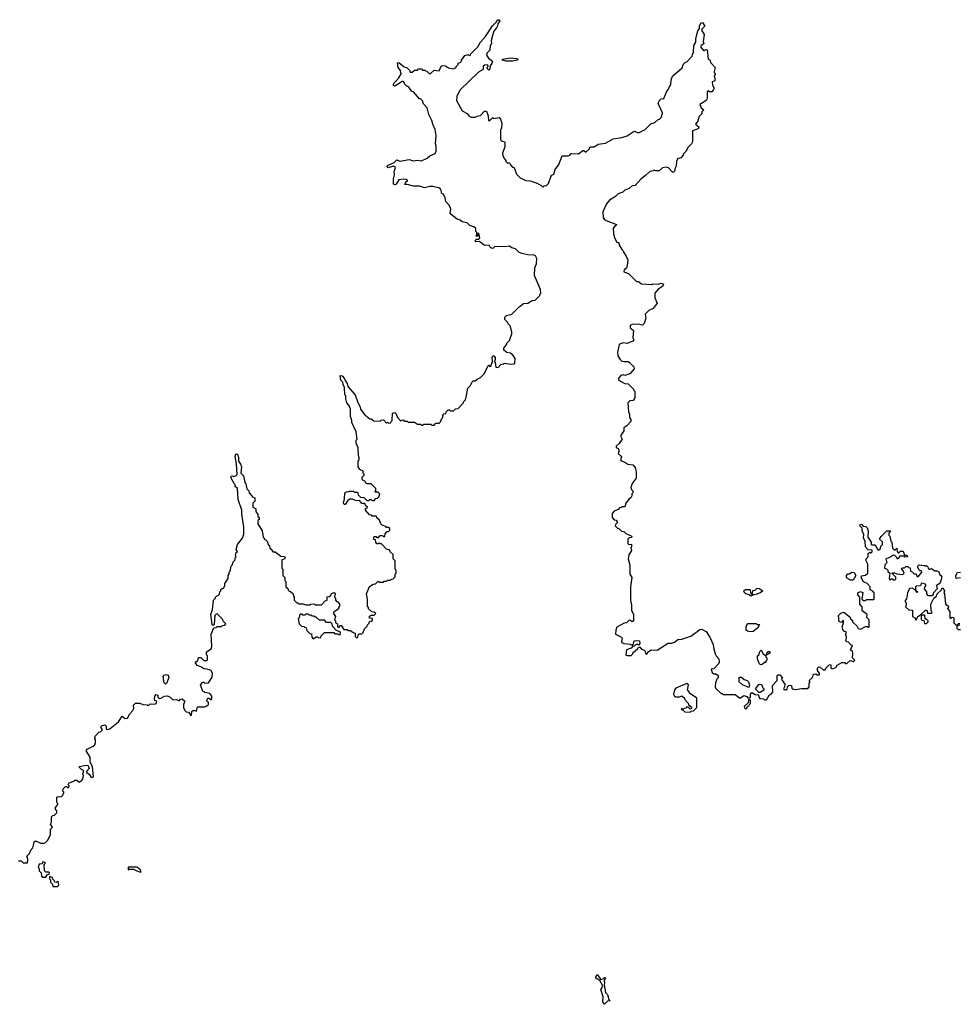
# Model space of a CAD drawing. Extents: x 2494118 to 2687960, y 757339 to 915227.
# Tile 303 of 364: x 2630442 to 2639543, y 865080 to 874618. Entities that reach past the tile are written whole.
import ezdxf

# ---------------------------------------------------------------- set-up
doc = ezdxf.new("R2010")
doc.units = 0

msp = doc.modelspace()

# ---------------------------------------------------------------- linework, layer by layer
at = {"layer": '0CON20XD'}
for points in [[(2633671.7, 868681.7), (2633690, 868675), (2633691.7, 868641.7), (2633705, 868630), (2633718.3, 868631.7), (2633721.7, 868658.3), (2633731.7, 868668.3), (2633755, 868670), (2633768.3, 868681.7), (2633781.7, 868718.3), (2633808.3, 868741.7), (2633810, 868755), (2633828.3, 868771.7), (2633831.7, 868788.3), (2633845, 868790), (2633858.3, 868801.7), (2633858.3, 868818.3), (2633831.7, 868821.7), (2633831.7, 868838.3), (2633845, 868850), (2633875, 868850), (2633890, 868865), (2633875, 868880), (2633851.7, 868881.7), (2633821.7, 868911.7), (2633820, 868925), (2633810, 868935), (2633810, 869005), (2633800, 869055), (2633831.7, 869128.3), (2633865, 869150), (2633888.3, 869151.7), (2633915, 869180), (2633925, 869170), (2633965, 869170), (2633971.7, 869178.3), (2633995, 869180), (2634005, 869190), (2634035, 869190), (2634041.7, 869198.3), (2634058.3, 869201.7), (2634078.3, 869221.7), (2634080, 869245), (2634090, 869255), (2634090, 869285), (2634080, 869295), (2634080, 869375), (2634060, 869395), (2634058.3, 869438.3), (2634031.7, 869461.7), (2634028.3, 869478.3), (2633995, 869490), (2633945, 869540), (2633935, 869540), (2633925, 869550), (2633915, 869540), (2633901.7, 869541.7), (2633890, 869555), (2633888.3, 869578.3), (2633870, 869585), (2633875, 869610), (2633895, 869610), (2633901.7, 869601.7), (2633915, 869600), (2633935, 869620), (2633955, 869620), (2633965, 869610), (2633978.3, 869611.7), (2633981.7, 869638.3), (2634001.7, 869658.3), (2634015, 869660), (2634028.3, 869671.7), (2634028.3, 869688.3), (2634015, 869700), (2633995, 869700), (2633988.3, 869708.3), (2633951.7, 869721.7), (2633940, 869735), (2633928.3, 869768.3), (2633901.7, 869791.7), (2633898.3, 869808.3), (2633855, 869810), (2633848.3, 869818.3), (2633831.7, 869821.7), (2633790, 869865), (2633791.7, 869878.3), (2633810, 869895), (2633791.7, 869911.7), (2633785, 869930), (2633755, 869930), (2633737, 869957), (2633695, 869960), (2633665, 869972.5), (2633638.3, 869971.7), (2633620.7, 869959.3), (2633595, 869920), (2633585, 869920), (2633577.5, 869935), (2633587.5, 869975), (2633590, 870035), (2633612.5, 870047.5), (2633625, 870042.5), (2633635, 870050), (2633675, 870050), (2633685, 870040), (2633715, 870040), (2633720, 870015), (2633741.7, 869991.7), (2633775, 869990), (2633805, 869960), (2633825, 869960), (2633835, 869970), (2633845, 869970), (2633855, 869960), (2633875, 869960), (2633891.7, 869978.3), (2633908.3, 869981.7), (2633920, 869995), (2633930, 870025), (2633915, 870040), (2633881.7, 870041.7), (2633890, 870055), (2633890, 870075), (2633845, 870120), (2633805, 870120), (2633798.3, 870128.3), (2633790, 870135), (2633788.3, 870148.3), (2633771.7, 870151.7), (2633760, 870165), (2633760, 870185), (2633780, 870205), (2633780, 870215), (2633770, 870225), (2633770, 870245), (2633735, 870260), (2633720, 870285), (2633720, 870345), (2633730, 870355), (2633730, 870375), (2633722.5, 870395), (2633721.7, 870471.7), (2633700, 870515), (2633700, 870545), (2633710, 870555), (2633702.5, 870625), (2633660, 870715), (2633660, 870735), (2633647.5, 870775), (2633647.5, 870845), (2633630, 870885), (2633610, 870905), (2633600, 870945), (2633600, 870975), (2633592.5, 870985), (2633587.5, 871055), (2633573.6, 871083.6), (2633572.5, 871105), (2633552.5, 871125), (2633545, 871170), (2633565, 871167.5), (2633586.1, 871146.1), (2633593, 871123), (2633612.5, 871095), (2633620, 871065), (2633690, 870985), (2633718.3, 870908.3), (2633737.5, 870875), (2633742.5, 870845), (2633785, 870790), (2633835, 870750), (2633845, 870750), (2633873, 870733), (2633935, 870730), (2633943, 870737), (2633965, 870740), (2633995, 870710), (2634005, 870720), (2634015, 870710), (2634038.3, 870711.7), (2634040, 870725), (2634050, 870735), (2634053, 870807), (2634075, 870812.5), (2634088.8, 870798.8), (2634100, 870765), (2634135, 870730), (2634141.7, 870738.3), (2634155, 870740), (2634165, 870730), (2634195, 870730), (2634205, 870720), (2634265, 870720), (2634295, 870700), (2634325, 870700), (2634335, 870690), (2634345, 870690), (2634355, 870700), (2634425, 870700), (2634435, 870690), (2634455, 870690), (2634471.7, 870708.3), (2634505, 870710), (2634518.3, 870721.7), (2634530, 870755), (2634540, 870765), (2634540, 870785), (2634551.7, 870798.3), (2634568.3, 870801.7), (2634571.7, 870818.3), (2634591.7, 870838.3), (2634605, 870840), (2634615, 870830), (2634645, 870830), (2634661.7, 870848.3), (2634688.3, 870851.7), (2634740, 870905), (2634740, 870915), (2634760, 870935), (2634768.3, 870978.3), (2634783, 871047), (2634810, 871075), (2634825, 871110), (2634835, 871120), (2634855, 871120), (2634873, 871137), (2634905, 871150), (2634945, 871190), (2634975, 871260), (2634985, 871270), (2634991.7, 871261.7), (2635005, 871260), (2635022.5, 871305), (2635017.5, 871345), (2635025, 871360), (2635035, 871362.5), (2635046.7, 871345), (2635047.5, 871325), (2635040, 871305), (2635047, 871297), (2635055, 871252.5), (2635075, 871250), (2635101.7, 871278.3), (2635127, 871283), (2635138.3, 871291.7), (2635195, 871280), (2635227, 871283), (2635238.3, 871291.7), (2635242.5, 871335), (2635222.5, 871365), (2635195, 871386.7), (2635160, 871395), (2635130, 871415), (2635130, 871435), (2635160, 871475), (2635160, 871485), (2635185, 871510), (2635210, 871575), (2635210, 871595), (2635191.7, 871651.7), (2635173, 871673), (2635170, 871685), (2635140, 871715), (2635140, 871735), (2635158.3, 871751.7), (2635210, 871765), (2635280, 871835), (2635323, 871867), (2635365, 871872.5), (2635405, 871897.5), (2635435, 871900), (2635480, 871945), (2635480, 871955), (2635490, 871965), (2635487.5, 872005), (2635428.3, 872138.3), (2635432.5, 872215), (2635446.4, 872253.6), (2635450, 872305), (2635439.3, 872329.3), (2635425, 872337.5), (2635365, 872340), (2635305, 872352.5), (2635277, 872367), (2635245, 872397.5), (2635208.3, 872408.3), (2635185, 872422.5), (2635145, 872417.5), (2635045, 872420), (2635025, 872402.5), (2635005, 872407.5), (2634997, 872417), (2634990, 872435), (2634945, 872431.2), (2634895, 872470), (2634860, 872465), (2634850, 872475), (2634865, 872490), (2634888.3, 872491.7), (2634900, 872505), (2634888.3, 872548.3), (2634880, 872545), (2634878.3, 872521.7), (2634865, 872520), (2634860, 872525), (2634870, 872535), (2634870, 872555), (2634860, 872565), (2634860, 872595), (2634841.7, 872611.7), (2634803, 872623), (2634775, 872650), (2634728.3, 872658.3), (2634710, 872675), (2634680, 872685), (2634621.7, 872731.7), (2634612.5, 872745), (2634617, 872787), (2634600, 872825), (2634570, 872855), (2634560, 872905), (2634550, 872915), (2634550, 872925), (2634530, 872935), (2634521.7, 872971.7), (2634510, 872985), (2634445, 873001.2), (2634415, 873001.2), (2634362.5, 872987.5), (2634315, 873003.8), (2634256.4, 873006.4), (2634195, 873022.5), (2634172.5, 873022.5), (2634181.7, 873048.3), (2634200, 873055), (2634185, 873070), (2634155, 873072.5), (2634115, 873066.2), (2634090, 873025), (2634075, 873019.2), (2634062.5, 873025), (2634063.5, 873076.5), (2634072.5, 873115), (2634068, 873145), (2634082.9, 873185), (2634061.1, 873198.9), (2634012.5, 873182.5), (2634000, 873195), (2634004.1, 873205.9), (2634070, 873235), (2634095, 873260), (2634125, 873247.5), (2634215, 873262.5), (2634255, 873251.2), (2634295, 873257.5), (2634335, 873250), (2634390, 873275), (2634415, 873300), (2634465, 873322.5), (2634477.5, 873345), (2634476.7, 873395), (2634470, 873415), (2634477.5, 873495), (2634466.7, 873555), (2634442.5, 873605), (2634435, 873640), (2634405, 873700), (2634387.5, 873765), (2634350, 873805), (2634348.3, 873828.3), (2634325, 873850), (2634315, 873850), (2634255, 873920), (2634241.7, 873921.7), (2634215, 873960), (2634205, 873970), (2634195, 873970), (2634170, 873995), (2634170, 874005), (2634158.3, 874018.3), (2634145, 874020), (2634077.1, 873972.9), (2634061.3, 873981.3), (2634062.7, 873997.3), (2634115.8, 874054.2), (2634138.3, 874091.7), (2634131.2, 874125), (2634108.8, 874155), (2634100.7, 874199.3), (2634115, 874202.5), (2634165, 874160), (2634195, 874150), (2634218.3, 874128.3), (2634225, 874110), (2634245, 874110), (2634265, 874130), (2634295, 874130), (2634305, 874140), (2634335, 874140), (2634345, 874130), (2634365, 874130), (2634371.7, 874121.7), (2634385, 874120), (2634415, 874090), (2634455, 874130), (2634505, 874122.5), (2634523.3, 874166.7), (2634535, 874172.5), (2634565, 874170), (2634595, 874150), (2634645, 874140), (2634670, 874155), (2634670, 874165), (2634690, 874185), (2634690, 874195), (2634708.3, 874201.7), (2634720, 874215), (2634720, 874225), (2634755, 874270), (2634785, 874280), (2634795, 874270), (2634810, 874275), (2634811.7, 874288.3), (2634880, 874355), (2634905, 874400), (2634955, 874453.3), (2635022.1, 874557.9), (2635057.7, 874592.3), (2635070, 874615), (2635085, 874617.5), (2635091.2, 874605), (2635072.5, 874577.5), (2635069.3, 874559.3)], [(2635069.3, 874559.3), (2635061.2, 874538.8), (2635035, 874507.5), (2635020, 874465), (2635010, 874415), (2635011.7, 874388.3), (2635000, 874365), (2634997, 874323), (2634970, 874295), (2634962.5, 874275), (2634983.6, 874243.6), (2635020, 874215), (2635016.7, 874193.3), (2634998.3, 874171.7), (2634995, 874140), (2634985, 874130), (2634970, 874145), (2634970, 874155), (2634980, 874165), (2634975, 874180), (2634943, 874177), (2634931.7, 874168.3), (2634930, 874135), (2634885, 874110), (2634703.6, 873936.4), (2634677.5, 873875), (2634673.6, 873833.6), (2634727.5, 873735), (2634775, 873707.5), (2634795, 873682.5), (2634815, 873672.5), (2634855, 873672.5), (2634883, 873687), (2634905, 873690), (2634945, 873730), (2634965, 873730), (2634980, 873685), (2634981.7, 873641.7), (2634995, 873640), (2635025, 873670), (2635035, 873660), (2635085, 873670), (2635100, 873655), (2635112.5, 873615), (2635110, 873565), (2635100, 873555), (2635100, 873455), (2635111.7, 873441.7), (2635140, 873435), (2635140, 873385), (2635120, 873325), (2635123, 873303), (2635133, 873273), (2635150, 873255), (2635150, 873245), (2635165, 873230), (2635185, 873230), (2635195, 873210), (2635215, 873190), (2635230, 873185), (2635255, 873120), (2635290, 873085), (2635345, 873060), (2635385, 873056.7), (2635445, 873037.5), (2635490, 873015), (2635501.7, 873001.7), (2635515, 873000), (2635523, 873007), (2635545, 873010), (2635565, 873030), (2635587.5, 873095), (2635595, 873110), (2635615, 873120), (2635630, 873165), (2635662.5, 873215), (2635695, 873300), (2635755, 873300), (2635770, 873305), (2635785, 873320), (2635855, 873317.5), (2635895, 873350), (2635905, 873350), (2635927, 873333), (2635960, 873365), (2635961.7, 873378.3), (2635973, 873387), (2636005, 873387.5), (2636045, 873412.5), (2636117, 873423), (2636190, 873465), (2636275, 873476.7), (2636326.4, 873493.6), (2636395, 873536.7), (2636437, 873523), (2636500, 873555), (2636555, 873610), (2636595, 873622.5), (2636625, 873650), (2636640, 873655), (2636657, 873673), (2636667.5, 873715), (2636627.5, 873805), (2636635, 873830), (2636655, 873850), (2636680, 873855), (2636710, 873925), (2636727, 873943), (2636735, 873970), (2636750, 873985), (2636752.5, 874035), (2636765, 874070), (2636858.3, 874151.7), (2636870, 874185), (2636890, 874205), (2636905, 874210), (2636957, 874263), (2636960, 874285), (2636967.5, 874295), (2636973, 874367), (2636991.7, 874398.3), (2636992.5, 874435), (2637010.7, 874509.3), (2637027, 874533), (2637027.5, 874555), (2637040, 874585), (2637055, 874590), (2637077.5, 874555), (2637050, 874525), (2637047.5, 874515), (2637072.5, 874475), (2637062.5, 874405), (2637070, 874385), (2637043.6, 874366.4), (2637037.5, 874355), (2637065, 874320), (2637075, 874320), (2637085, 874330), (2637100, 874325), (2637110, 874235), (2637128.3, 874228.3), (2637135, 874200), (2637180, 874155), (2637170, 874115), (2637170, 874105), (2637180, 874095), (2637180, 874085), (2637170, 874075), (2637177.5, 874032.5), (2637168.3, 874021.7), (2637150, 874015), (2637153, 873983), (2637167.5, 873955), (2637160, 873935), (2637145, 873920), (2637125, 873920), (2637115, 873930), (2637101.7, 873918.3), (2637100, 873855), (2637092.5, 873835), (2637030, 873795), (2637043.3, 873763.3), (2637067.5, 873745), (2637050, 873725), (2637050, 873705), (2637020, 873675), (2637010, 873635), (2636987.5, 873605), (2637018.6, 873578.6), (2637016, 873565), (2636997.5, 873552.5), (2636958.3, 873541.7), (2636957.5, 873435), (2636950, 873415), (2636915, 873380), (2636897.5, 873345), (2636870, 873315), (2636870, 873305), (2636845, 873280), (2636815, 873270), (2636802.5, 873245), (2636801.7, 873198.3), (2636788.3, 873171.7), (2636787, 873153), (2636775, 873140), (2636765, 873140), (2636725, 873182.5), (2636705, 873187.5), (2636668.3, 873181.7), (2636635, 873152.5), (2636605, 873152.5), (2636585, 873160), (2636577, 873153), (2636545, 873147.5), (2636505, 873107.5), (2636457, 873073), (2636405, 873010), (2636375, 873007.5), (2636345, 872982.5), (2636303.9, 872966.1), (2636285, 872947.5), (2636239.3, 872930.7), (2636213.6, 872906.4), (2636155, 872870), (2636126.2, 872835), (2636091.2, 872755), (2636095, 872700), (2636102.5, 872685), (2636121.7, 872671.7), (2636222.5, 872635), (2636220, 872625), (2636202.5, 872615), (2636190, 872595), (2636192.5, 872545), (2636202.5, 872505), (2636220, 872475), (2636220, 872465), (2636238.3, 872458.3), (2636250, 872445), (2636250, 872435), (2636275, 872390), (2636290, 872375), (2636290, 872365), (2636317, 872327), (2636331.7, 872291.7), (2636327.5, 872235), (2636318.3, 872211.7), (2636297.5, 872195), (2636293.9, 872173.9), (2636338.3, 872158.3), (2636415, 872080), (2636435, 872080), (2636465, 872060), (2636565, 872052.5), (2636575, 872057.5), (2636625, 872056.7), (2636655, 872066.2), (2636677.5, 872055), (2636667.7, 872032.3), (2636625, 872007.5), (2636593, 871967), (2636593, 871923), (2636617, 871873), (2636579.3, 871820.7), (2636535, 871800), (2636500, 871765), (2636507.5, 871725), (2636490, 871675), (2636475, 871660), (2636435, 871666.7), (2636375.7, 871665.7), (2636356.2, 871655), (2636355, 871632.5), (2636386.4, 871606.4), (2636382.5, 871535), (2636390, 871515), (2636380, 871505), (2636325, 871480), (2636285, 871486), (2636249.3, 871470.7), (2636232.5, 871395), (2636235, 871360), (2636256.7, 871325), (2636275, 871311.2), (2636293.3, 871306.7), (2636335, 871306.7), (2636348.3, 871298.3), (2636390, 871255), (2636392.5, 871235), (2636353.3, 871186.7), (2636305, 871170), (2636285, 871176.7), (2636265, 871170), (2636242.5, 871145), (2636243, 871133), (2636260, 871115), (2636305, 871093.3), (2636335, 871090), (2636390, 871035), (2636390, 871025), (2636400, 871015), (2636400, 870955), (2636385, 870930), (2636353, 870927), (2636332.5, 870905), (2636338.3, 870818.3), (2636350, 870795), (2636350, 870765), (2636360, 870745), (2636360, 870725), (2636322.5, 870685), (2636292.5, 870665), (2636292.5, 870635), (2636262.5, 870585), (2636277.5, 870555), (2636249.3, 870510.7), (2636220, 870485), (2636220, 870475), (2636240, 870465), (2636247.5, 870445), (2636240, 870415), (2636270, 870385), (2636262.5, 870355), (2636267.5, 870345), (2636305, 870332.5), (2636333, 870313), (2636380, 870305), (2636405, 870280), (2636414.2, 870235), (2636413, 870177), (2636373.8, 870125), (2636360, 870085), (2636365, 870070), (2636380, 870055), (2636380, 870035), (2636370, 870025), (2636370, 870005), (2636360, 869985), (2636344.1, 869975.9), (2636312.5, 869935), (2636305, 869900), (2636275, 869900), (2636268.3, 869891.7), (2636251.7, 869888.3), (2636238.3, 869871.7), (2636201.7, 869858.3), (2636180, 869835), (2636180, 869795), (2636201.7, 869771.7), (2636218.3, 869768.3), (2636230, 869755), (2636230, 869745), (2636211.7, 869728.3), (2636210, 869715), (2636231.7, 869691.7), (2636245, 869690), (2636271.7, 869661.7), (2636295, 869660), (2636311.7, 869641.7), (2636370, 869615), (2636368.3, 869601.7), (2636345, 869600), (2636332.5, 869585), (2636333, 869543), (2636342.5, 869532.5), (2636368.3, 869538.3), (2636367.5, 869515), (2636362.5, 869505), (2636367.5, 869475), (2636342.5, 869435), (2636336.7, 869395), (2636352.5, 869335), (2636352.5, 869245), (2636370, 869215), (2636356.7, 869125), (2636357.5, 868995), (2636367.5, 868945), (2636367, 868897), (2636387.3, 868857.3), (2636386.9, 868793.1), (2636375, 868783.3), (2636358.3, 868798.3), (2636345, 868800), (2636320, 868775), (2636298.3, 868771.7), (2636227, 868733), (2636216.7, 868705), (2636212.5, 868665), (2636272.5, 868635), (2636276.7, 868625), (2636270, 868595), (2636273.3, 868585), (2636295, 868573.8), (2636355, 868567.5), (2636375, 868560), (2636387.5, 868572.5), (2636395, 868600), (2636415, 868602.5), (2636445, 868600), (2636450, 868575), (2636435, 868560), (2636427.5, 868567.5), (2636405, 868560), (2636395, 868550), (2636381.7, 868548.3), (2636365, 868530), (2636320, 868515), (2636313.3, 868463.3), (2636325, 868457.5), (2636365, 868460), (2636380, 868475), (2636380, 868485), (2636430, 868525), (2636435, 868540), (2636448.3, 868538.3), (2636463, 868523), (2636496.4, 868506.4), (2636505, 868480), (2636515, 868472.5), (2636533.6, 868496.4), (2636560, 868515), (2636615, 868512), (2636723, 868577), (2636755, 868576.7), (2636785, 868586.7), (2636816.7, 868613.3), (2636855, 868616.2), (2636943, 868647), (2637029.3, 868710.7), (2637047.5, 868712.5)], [(2635215, 874214.3), (2635155, 874216.2), (2635120, 874225), (2635120, 874235), (2635195, 874247.8), (2635255, 874240), (2635266.2, 874235), (2635263.3, 874225), (2635215, 874214.3)], [(2630431.7, 866468.3), (2630455, 866470), (2630475, 866450), (2630518.3, 866451.7), (2630520, 866485), (2630510, 866515), (2630538.3, 866541.7), (2630551.7, 866578.3), (2630570, 866595), (2630585, 866660), (2630605, 866660), (2630645, 866640), (2630675, 866640), (2630690, 866645), (2630715, 866670), (2630740, 866725), (2630740, 866775), (2630760, 866795), (2630740, 866825), (2630750, 866845), (2630750, 866895), (2630761.7, 866908.3), (2630778.3, 866911.7), (2630800, 866935), (2630800, 866955), (2630790, 866965), (2630790, 866985), (2630810, 867015), (2630810, 867025), (2630800, 867035), (2630800, 867085), (2630825, 867092.5), (2630845, 867090), (2630860, 867105), (2630860, 867115), (2630870, 867125), (2630870, 867135), (2630860, 867145), (2630863, 867167), (2630885, 867190), (2630895, 867190), (2630905, 867180), (2630918.3, 867181.7), (2630920, 867195), (2630910, 867205), (2630920, 867225), (2630965, 867240), (2630975, 867250), (2630995, 867250), (2631017, 867233), (2631038.3, 867241.7), (2631055, 867260), (2631060, 867295), (2631050, 867315), (2631060, 867325), (2631060, 867345), (2631040, 867355), (2631020, 867375), (2631020, 867385), (2631085, 867397.5), (2631105, 867393.3), (2631114, 867365), (2631090, 867335), (2631090, 867325), (2631115, 867310), (2631135, 867277.5), (2631157.5, 867282.5), (2631148, 867385), (2631125.8, 867425.8), (2631123.8, 867475), (2631086.7, 867535), (2631095, 867552.5), (2631155, 867580), (2631170, 867595), (2631177.5, 867615), (2631177.5, 867645), (2631170, 867655), (2631173, 867677), (2631210, 867715), (2631225, 867720), (2631240, 867735), (2631240, 867745), (2631226.7, 867765), (2631232.7, 867777.3), (2631265, 867786.7), (2631280, 867775), (2631280, 867745), (2631297, 867743), (2631318.3, 867751.7), (2631400, 867815), (2631435, 867870), (2631465, 867847.5), (2631487, 867853), (2631507.5, 867895), (2631537.5, 867925), (2631547.5, 867945), (2631543, 867977), (2631565, 867997.5), (2631605, 867996.7), (2631635, 867982.5), (2631675, 867980), (2631685, 867970), (2631705, 867990), (2631745, 867987.5), (2631765, 867992.5), (2631770, 868015), (2631751.7, 868021.7), (2631747.5, 868035), (2631750, 868065), (2631765, 868080), (2631780, 868075), (2631780, 868055), (2631795, 868043.3), (2631810, 868045), (2631843.6, 868066.4), (2631875, 868067.5), (2631900, 868055), (2631925, 868030), (2631961.7, 868031.7), (2631985, 868020), (2632000, 868035), (2632015, 868040), (2632040, 868015), (2632030, 867985), (2632030, 867955), (2632040, 867925), (2632053, 867913), (2632078.3, 867908.3), (2632090, 867895), (2632091.7, 867881.7), (2632105, 867880), (2632110, 867915), (2632125, 867930), (2632155, 867920), (2632165, 867960), (2632235, 867962.5), (2632255, 867970), (2632270, 867985), (2632270, 868005), (2632260, 868010), (2632253.3, 868023.3), (2632263.3, 868046.7), (2632276.7, 868046.7), (2632295, 868030), (2632301.7, 868038.3), (2632302.5, 868065), (2632285, 868090), (2632235, 868100), (2632228.3, 868108.3), (2632215, 868110), (2632193.9, 868176.1), (2632215, 868200), (2632225, 868200), (2632235, 868190), (2632270, 868195), (2632305, 868250), (2632310, 868285), (2632295, 868312.5), (2632257, 868327), (2632225, 868330), (2632195, 868350), (2632161.7, 868361.7), (2632140, 868395), (2632168.3, 868411.7), (2632175, 868440), (2632195, 868440), (2632225, 868410), (2632255, 868410), (2632260, 868415), (2632260, 868455), (2632250, 868465), (2632250, 868495), (2632295, 868522.5), (2632303.3, 868545), (2632296.7, 868665), (2632323, 868727), (2632345, 868730), (2632355, 868740), (2632395, 868740), (2632405, 868750), (2632428.3, 868751.7), (2632440, 868765), (2632411.7, 868791.7), (2632408.3, 868808.3), (2632358.3, 868858.3), (2632345, 868860), (2632332.5, 868845), (2632327, 868763), (2632315, 868750), (2632305, 868760), (2632294, 868855), (2632310, 868905), (2632320, 868995), (2632340, 869015), (2632340, 869025), (2632351.7, 869038.3), (2632365, 869040), (2632378.3, 869051.7), (2632380, 869075), (2632390, 869085), (2632391.7, 869098.3), (2632401.7, 869108.3), (2632415, 869110), (2632430, 869135), (2632430, 869155), (2632460, 869205), (2632460, 869235), (2632470, 869245), (2632470, 869265), (2632480, 869275), (2632490, 869325), (2632500, 869335), (2632510, 869365), (2632530, 869385), (2632530, 869405), (2632537.5, 869415), (2632533, 869427), (2632540, 869455), (2632550, 869465), (2632540, 869485), (2632550, 869535), (2632600, 869595), (2632612.5, 869635), (2632612.5, 869705), (2632593, 869827), (2632592.5, 869865), (2632558.3, 869968.3), (2632550, 870075), (2632530, 870095), (2632530, 870115), (2632520, 870125), (2632490, 870175), (2632490, 870195), (2632505, 870200), (2632517, 870193), (2632538.3, 870201.7), (2632547, 870213), (2632542.5, 870315), (2632528.8, 870385), (2632535, 870410), (2632545, 870412.5), (2632555, 870402.5), (2632562, 870375), (2632560, 870340), (2632581.4, 870311.4), (2632589.2, 870285), (2632582.5, 870225), (2632608.6, 870198.6), (2632622.5, 870135), (2632632.5, 870122.5), (2632643, 870073), (2632660, 870055), (2632663, 870033), (2632701.7, 869991.7), (2632720, 869985), (2632720, 869955), (2632700, 869935), (2632700, 869895), (2632728.3, 869878.3), (2632730, 869855), (2632750, 869825), (2632750, 869805), (2632760, 869795), (2632760, 869775), (2632750, 869765), (2632750, 869735), (2632790, 869665), (2632800, 869605), (2632810, 869595), (2632810, 869585), (2632825, 869580), (2632840, 869565), (2632850, 869535), (2632860, 869525), (2632865, 869500), (2632879.3, 869489.3), (2632893.3, 869463.3), (2632915, 869462.5), (2632971.7, 869421.7), (2633005, 869417.5), (2633012.5, 869405), (2633008.3, 869391.7), (2632980, 869385), (2632980, 869305), (2632990, 869295), (2632990, 869235), (2633010, 869215), (2633010, 869185), (2633020, 869175), (2633020, 869125), (2633038.3, 869108.3), (2633041.7, 869091.7), (2633051.7, 869081.7), (2633065, 869080), (2633090, 869055), (2633093, 869033), (2633100, 869025), (2633100, 868995), (2633125, 868970), (2633135, 868970), (2633145, 868960), (2633185, 868960), (2633215, 868950), (2633255, 868950), (2633263, 868957), (2633295, 868960), (2633305, 868950), (2633365, 868950), (2633401.7, 868988.3), (2633420, 868995), (2633421.7, 869028.3), (2633445, 869030), (2633460, 869045), (2633461.7, 869058.3), (2633488.3, 869068.3), (2633497.5, 869055), (2633492.5, 869025), (2633500, 869015), (2633500, 868995), (2633511.7, 868981.7), (2633525, 868980), (2633540, 868955), (2633540, 868935), (2633530, 868925), (2633528.3, 868911.7), (2633480, 868875), (2633480, 868865), (2633500, 868835), (2633490, 868805), (2633500, 868795), (2633500, 868780), (2633520, 868765), (2633520, 868735), (2633535, 868730), (2633541.7, 868748.3), (2633555, 868750), (2633581.7, 868711.7), (2633615, 868710), (2633621.7, 868701.7), (2633645, 868700), (2633671.7, 868681.7)], [(2637047.5, 868712.5), (2637092, 868692), (2637126.7, 868635), (2637160, 868565), (2637162, 868535), (2637178.6, 868475), (2637187.5, 868455), (2637213.3, 868425), (2637217.5, 868395), (2637210.7, 868379.3), (2637165, 868330), (2637140, 868325), (2637150, 868295), (2637165, 868280), (2637185, 868280), (2637207.5, 868265), (2637207, 868243), (2637195, 868230), (2637182.5, 868195), (2637180, 868155), (2637185, 868140), (2637235, 868090), (2637245, 868090), (2637255, 868080), (2637371.7, 868081.7), (2637415, 868050), (2637425, 868050), (2637455, 868070), (2637485, 868060), (2637495, 868050), (2637515, 868050), (2637520, 868055), (2637520, 868085), (2637535, 868100), (2637565, 868080), (2637598.3, 868078.3), (2637600, 868055), (2637611.7, 868041.7), (2637645, 868040), (2637655, 868030), (2637675, 868030), (2637700, 868075), (2637720, 868085), (2637737.5, 868105), (2637733, 868167), (2637780, 868215), (2637780, 868265), (2637785, 868270), (2637805, 868270), (2637827.5, 868245), (2637820, 868225), (2637851.7, 868181.7), (2637850, 868155), (2637840, 868135), (2637845, 868130), (2637875, 868130), (2637880, 868155), (2637895, 868170), (2637918.3, 868168.3), (2637921.7, 868141.7), (2637933, 868133), (2637958.3, 868128.3), (2638015, 868140), (2638075, 868140), (2638090, 868155), (2638090, 868195), (2638100, 868205), (2638090, 868215), (2638120, 868245), (2638131.7, 868278.3), (2638155, 868280), (2638165, 868270), (2638188.3, 868271.7), (2638190, 868285), (2638170, 868315), (2638170, 868335), (2638182.5, 868347.5), (2638197, 868347), (2638225, 868320), (2638245, 868320), (2638250, 868335), (2638271.7, 868358.3), (2638281.7, 868368.3), (2638295, 868370), (2638300, 868365), (2638300, 868335), (2638315, 868330), (2638346.7, 868343.3), (2638360, 868365), (2638405, 868390), (2638435, 868390), (2638441.7, 868381.7), (2638455, 868380), (2638485, 868410), (2638515, 868400), (2638530, 868415), (2638510, 868435), (2638511.7, 868478.3), (2638508.3, 868498.3), (2638490, 868515), (2638510, 868555), (2638495, 868560), (2638468.3, 868588.3), (2638455, 868590), (2638440, 868605), (2638450, 868625), (2638450, 868645), (2638440, 868655), (2638450, 868685), (2638431.7, 868691.7), (2638415, 868710), (2638407.5, 868735), (2638420, 868775), (2638420, 868795), (2638415, 868800), (2638405, 868780), (2638380, 868785), (2638372.5, 868845), (2638395, 868870), (2638425, 868880), (2638485, 868830), (2638490, 868815), (2638508.3, 868798.3), (2638510, 868785), (2638550, 868745), (2638565, 868720), (2638587, 868713), (2638635, 868740), (2638655, 868740), (2638665, 868730), (2638670, 868735), (2638670, 868805), (2638648.3, 868828.3), (2638650, 868855), (2638603, 868893), (2638601.7, 868931.7), (2638580, 868955), (2638580, 869025), (2638560, 869045), (2638560, 869065), (2638585, 869077.5), (2638608.3, 869068.3), (2638600, 869005), (2638615, 868990), (2638635, 868990), (2638645, 869000), (2638715, 869000), (2638720, 869005), (2638720, 869065), (2638705, 869082.5), (2638680, 869095), (2638680, 869125), (2638650, 869155), (2638613.6, 869173.6), (2638592.5, 869215), (2638595, 869230), (2638635, 869237.5), (2638657.5, 869255), (2638657.5, 869345), (2638640, 869375), (2638640, 869395), (2638660, 869415), (2638661.7, 869448.3), (2638675, 869460), (2638685, 869450), (2638698.3, 869461.7), (2638700, 869475), (2638695, 869480), (2638661.7, 869481.7), (2638635, 869510), (2638632.5, 869565), (2638616.7, 869595), (2638620, 869635), (2638603.6, 869663.6), (2638601.7, 869691.7), (2638581.7, 869711.7), (2638580, 869725), (2638595, 869730), (2638611.7, 869711.7), (2638637, 869707), (2638650, 869695), (2638660, 869665), (2638657.5, 869605), (2638690, 869555), (2638690, 869535), (2638695, 869530), (2638725, 869530), (2638758.3, 869478.3), (2638777.5, 869485), (2638783, 869517), (2638800, 869535), (2638798.3, 869558.3), (2638770, 869585), (2638785, 869610), (2638840, 869665), (2638877, 869667), (2638860, 869645), (2638860, 869625), (2638870, 869615), (2638880, 869565), (2638890, 869555), (2638895, 869500), (2638915, 869480), (2638938.3, 869498.3), (2638940, 869465), (2638955, 869450), (2638975, 869470), (2638998.3, 869468.3), (2639011.7, 869431.7), (2639035, 869430), (2639040, 869415), (2639015, 869410), (2639005, 869420), (2638965, 869420), (2638958.3, 869401.7), (2638945, 869392.5), (2638938.3, 869408.3), (2638918.3, 869428.3), (2638905, 869430), (2638855, 869400), (2638832.5, 869395), (2638840, 869355), (2638823, 869337), (2638820, 869305), (2638838.3, 869298.3), (2638850, 869285), (2638851.7, 869271.7), (2638870, 869255), (2638862.5, 869205), (2638875, 869190), (2638885, 869200), (2638895, 869200), (2638905, 869190), (2638930, 869195), (2638928.3, 869218.3), (2638891.7, 869251.7), (2638891.7, 869258.3), (2638915, 869260), (2638938.3, 869248.3), (2638995, 869243.3), (2639010, 869255), (2638998.3, 869278.3), (2638980, 869295), (2638993, 869307), (2639011.7, 869308.3), (2639025, 869320), (2639045, 869320), (2639055, 869310), (2639068.3, 869308.3), (2639070, 869275), (2639085, 869270), (2639105, 869250), (2639125, 869250), (2639131.7, 869231.7), (2639145, 869220), (2639180, 869265), (2639178.3, 869278.3), (2639165, 869280), (2639151.7, 869291.7), (2639143, 869313), (2639142.5, 869325), (2639155, 869337.5), (2639205, 869330), (2639215, 869320), (2639225, 869330), (2639238.3, 869318.3), (2639240, 869305), (2639251.7, 869291.7), (2639275, 869300), (2639305, 869280), (2639325, 869280), (2639345, 869270), (2639355, 869240), (2639371.7, 869231.7), (2639371.2, 869205), (2639353.6, 869156.4), (2639323.6, 869136.4), (2639330, 869105), (2639293.9, 869066.1), (2639286.2, 869043.8), (2639275, 869037.5), (2639245, 869037.5), (2639230, 869055), (2639227.5, 869075), (2639207.5, 869105), (2639208.3, 869121.7), (2639220, 869135), (2639220, 869145), (2639197, 869157), (2639175, 869160), (2639167, 869133), (2639125, 869130), (2639120, 869125), (2639120, 869090), (2639140, 869075), (2639135, 869070), (2639108.3, 869098.3), (2639085, 869110), (2639061.7, 869108.3), (2639043, 869067), (2639031.7, 869008.3), (2639018.3, 868991.7), (2639018.3, 868978.3), (2639030, 868965), (2639030, 868945), (2639021.7, 868931.7), (2639055, 868900), (2639088.3, 868898.3), (2639090, 868835), (2639113, 868823), (2639125, 868800), (2639142.5, 868835), (2639168.3, 868851.7), (2639215, 868897.5), (2639228.3, 868898.3), (2639235, 868870), (2639275, 868870), (2639280, 868875), (2639270, 868895), (2639267.5, 868955), (2639296.4, 869013.6), (2639318.3, 869031.7), (2639327.5, 869055), (2639370, 869095), (2639375, 869110), (2639385, 869110), (2639400, 869085), (2639392.5, 869065), (2639400, 869055), (2639410, 868955), (2639435, 868940), (2639437.5, 868925), (2639430, 868915), (2639450, 868885), (2639450, 868825), (2639455, 868820), (2639465, 868820), (2639475, 868830), (2639490, 868825), (2639490, 868775), (2639511.7, 868751.7), (2639518.3, 868751.7), (2639535, 868770), (2639548.3, 868768.3)], [(2638488.3, 869188.3), (2638460, 869205), (2638450, 869215), (2638450, 869235), (2638465, 869250), (2638475, 869250), (2638503, 869267), (2638525, 869262.5), (2638540, 869235), (2638515, 869190), (2638488.3, 869188.3)], [(2639555, 869210), (2639513, 869203), (2639510, 869235), (2639525, 869262.5), (2639555, 869267.5)], [(2637525, 869032.5), (2637507.5, 869047.5), (2637475, 869057.5), (2637460.7, 869070.7), (2637457.5, 869085), (2637473, 869097), (2637518.3, 869098.3), (2637520, 869065), (2637535, 869050), (2637540, 869055), (2637541.7, 869088.3), (2637565, 869090), (2637585, 869110), (2637605, 869107.5), (2637640, 869085), (2637621.7, 869068.3), (2637565, 869047.5), (2637555, 869050), (2637525, 869032.5)], [(2633285, 868620), (2633315, 868640), (2633325, 868640), (2633335, 868630), (2633358.3, 868631.7), (2633361.7, 868648.3), (2633395, 868680), (2633485, 868680), (2633495, 868670), (2633525, 868670), (2633531.7, 868661.7), (2633545, 868660), (2633550, 868685), (2633511.7, 868701.7), (2633471.7, 868741.7), (2633470, 868765), (2633455, 868780), (2633415, 868780), (2633395, 868800), (2633345, 868800), (2633315, 868830), (2633305, 868830), (2633295, 868840), (2633275, 868840), (2633265, 868850), (2633245, 868850), (2633235, 868860), (2633215, 868860), (2633205, 868850), (2633185, 868850), (2633178.3, 868858.3), (2633165, 868860), (2633151.7, 868848.3), (2633150, 868825), (2633140, 868815), (2633150, 868765), (2633171.7, 868741.7), (2633195, 868740), (2633201.7, 868731.7), (2633218.3, 868728.3), (2633221.7, 868701.7), (2633251.7, 868671.7), (2633268.3, 868668.3), (2633270, 868635), (2633285, 868620)], [(2639225, 868770), (2639240, 868785), (2639240, 868795), (2639225, 868810), (2639211.7, 868811.7), (2639208.3, 868848.3), (2639181.7, 868848.3), (2639172.5, 868837.5), (2639173, 868813), (2639181.7, 868801.7), (2639198.3, 868798.3), (2639205, 868770), (2639225, 868770)], [(2637517, 868687), (2637493, 868693), (2637480, 868705), (2637480, 868735), (2637491.7, 868768.3), (2637575, 868770), (2637585, 868760), (2637608.3, 868758.3), (2637590, 868725), (2637545, 868692.5), (2637517, 868687)], [(2639548.3, 868751.7), (2639531.7, 868748.3), (2639520, 868735), (2639520, 868725), (2639535, 868710), (2639555, 868710)], [(2637618.3, 868368.3), (2637605, 868380), (2637587.5, 868425), (2637590, 868455), (2637600, 868465), (2637611.7, 868498.3), (2637625, 868510), (2637643.6, 868473.6), (2637665, 868460), (2637680, 868470), (2637680, 868485), (2637691.7, 868498.3), (2637708.3, 868498.3), (2637708.3, 868481.7), (2637670, 868460), (2637670, 868445), (2637680, 868435), (2637680, 868415), (2637670, 868405), (2637668.3, 868391.7), (2637655, 868390), (2637635, 868370), (2637618.3, 868368.3)], [(2631855, 868180), (2631842, 868195), (2631831.2, 868255), (2631841.2, 868268.8), (2631865, 868276.2), (2631879.1, 868269.1), (2631888, 868245), (2631865, 868187.5), (2631855, 868180)], [(2637505, 868150), (2637443, 868173), (2637410, 868205), (2637410, 868245), (2637415, 868250), (2637435, 868250), (2637460, 868225), (2637487, 868217), (2637500, 868205), (2637510, 868175), (2637505, 868150)], [(2636935, 867910), (2636945, 867920), (2636968.3, 867921.7), (2637000, 867955), (2637000, 868045), (2636930, 868095), (2636927, 868107), (2636910, 868125), (2636920, 868175), (2636905, 868186.7), (2636797.7, 868142.3), (2636782.9, 868127.1), (2636773.3, 868085), (2636783.6, 868063.6), (2636795, 868057.5), (2636835, 868057.5), (2636855, 868067.5), (2636880, 868045), (2636880, 868035), (2636918.3, 867998.3), (2636921.7, 867981.7), (2636948.3, 867958.3), (2636950, 867945), (2636935, 867940), (2636918.3, 867958.3), (2636905, 867960), (2636898.3, 867951.7), (2636865, 867940), (2636855, 867950), (2636850, 867935), (2636868.3, 867928.3), (2636885, 867912.5), (2636935, 867910)], [(2637615, 868100), (2637601.7, 868101.7), (2637570, 868135), (2637605, 868180), (2637628.3, 868178.3), (2637640, 868145), (2637650, 868135), (2637648.3, 868121.7), (2637615, 868100)], [(2637475, 867940), (2637488.3, 867951.7), (2637491.7, 867968.3), (2637508.3, 867971.7), (2637510, 867985), (2637520, 867995), (2637520, 868025), (2637515, 868030), (2637501.7, 868028.3), (2637498.3, 868001.7), (2637460, 867965), (2637461.7, 867951.7), (2637475, 867940)], [(2630695, 866310), (2630711.7, 866338.3), (2630728.3, 866341.7), (2630730, 866355), (2630725, 866360), (2630695, 866360), (2630681.7, 866371.7), (2630680, 866435), (2630690, 866445), (2630690, 866455), (2630665, 866460), (2630658.3, 866441.7), (2630631.7, 866438.3), (2630620, 866405), (2630630, 866395), (2630631.7, 866371.7), (2630650, 866355), (2630651.7, 866321.7), (2630665, 866310), (2630695, 866310)], [(2631615, 866360), (2631620, 866365), (2631605, 866390), (2631577, 866407), (2631495, 866410), (2631492.5, 866405), (2631492.5, 866382.5), (2631505, 866390), (2631545, 866390), (2631575, 866372.5), (2631615, 866360)], [(2630805, 866220), (2630820, 866235), (2630818.3, 866258.3), (2630805, 866270), (2630795, 866260), (2630781.7, 866261.7), (2630780, 866275), (2630761.7, 866291.7), (2630758.3, 866308.3), (2630731.7, 866318.3), (2630730, 866295), (2630740, 866285), (2630741.7, 866261.7), (2630760, 866245), (2630761.7, 866221.7), (2630805, 866220)], [(2636105, 865080), (2636090, 865105), (2636092.9, 865152.9), (2636072, 865225), (2636089.3, 865259.3), (2636062, 865312), (2636024.1, 865334.1), (2636022, 865345), (2636035, 865367.5), (2636071.7, 865321.7), (2636093.6, 865326.4), (2636105, 865340), (2636117.5, 865335), (2636103.3, 865306.7), (2636108, 865285), (2636102.5, 865265), (2636116.7, 865195), (2636133.9, 865173.9), (2636150, 865125), (2636160, 865115), (2636135, 865110), (2636105, 865080)]]:
    msp.add_lwpolyline(points, dxfattribs=at)

doc.saveas('drawing.dxf')
